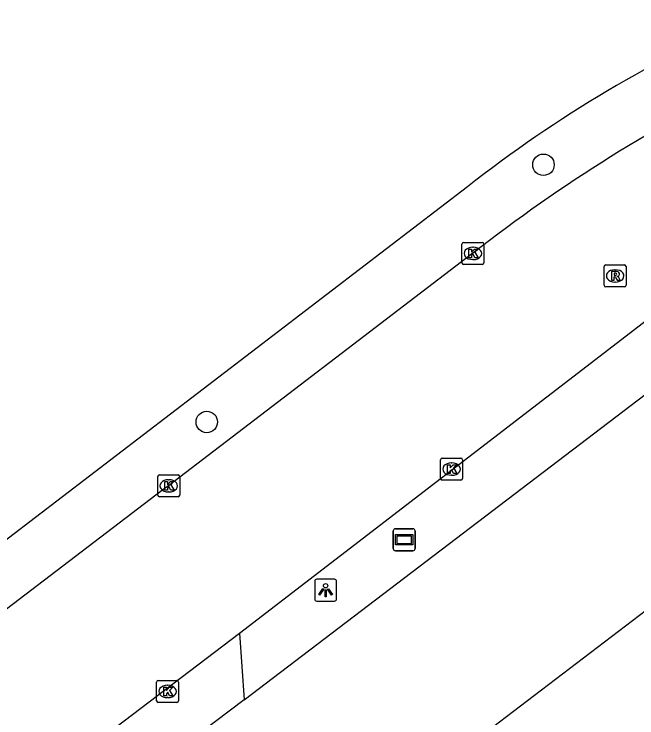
# Model space of a CAD drawing. Extents: x 156141 to 158132, y 385651 to 388399.
# Drawn here: x 156702 to 156730.38, y 386739.61 to 386771.69 of the extents above; entities that cross this region are included whole.
import ezdxf

# ---------------------------------------------------------------- set-up
doc = ezdxf.new("R2010")
doc.units = 0
for name, color, linetype in [('IMGEO_Berm_groen', 7, 'Continuous'), ('IMGEO_Boom', 7, 'Continuous'), ('IMGEO_Hek', 7, 'Continuous'), ('IMGEO_Kolk', 7, 'Continuous'), ('IMGEO_Lichtpunt', 7, 'Continuous'), ('IMGEO_Pand', 7, 'Continuous'), ('IMGEO_Rijbaan_lokaal_gesloten', 7, 'Continuous'), ('IMGEO_Rijbaan_lokaal_open', 7, 'Continuous'), ('IMGEO_Rioolput', 7, 'Continuous'), ('IMGEO_Verklikker', 7, 'Continuous')]:
    doc.layers.add(name, color=color, linetype=linetype)

msp = doc.modelspace()

# ---------------------------------------------------------------- linework, layer by layer
at = {"layer": 'IMGEO_Berm_groen'}
for points in [[(156722.659, 386763.816), (156691.883, 386740.27)], [(156712.486, 386740.439), (156732.098, 386755.362)]]:
    msp.add_lwpolyline(points, dxfattribs=at)
msp.add_arc((156759.378, 386717.047), 59.461, 113.22942, 128.13629, dxfattribs=at)
at = {"layer": 'IMGEO_Boom'}
for centre in [(156726.122, 386764.82), (156710.779, 386753.099)]:
    msp.add_circle(centre, 0.489, dxfattribs=at)
at = {"layer": 'IMGEO_Hek'}
msp.add_lwpolyline([(156722.659, 386763.816), (156691.883, 386740.27)], dxfattribs=at)
msp.add_arc((156759.378, 386717.047), 59.461, 113.22942, 128.13629, dxfattribs=at)
at = {"layer": 'IMGEO_Kolk'}
for p, q in [((156722.406, 386760.355), (156722.406, 386761.207)), ((156722.481, 386761.281), (156723.333, 386761.281)), ((156723.407, 386761.207), (156723.407, 386760.355)), ((156722.894, 386761.061), (156722.919, 386761.061)), ((156722.917, 386760.501), (156722.892, 386760.501)), ((156723.333, 386760.281), (156722.481, 386760.281)), ((156721.509, 386751.452), (156722.361, 386751.452)), ((156721.434, 386750.526), (156721.434, 386751.378)), ((156721.922, 386751.232), (156721.947, 386751.232)), ((156722.435, 386751.378), (156722.435, 386750.526)), ((156708.545, 386749.762), (156708.545, 386750.614)), ((156708.62, 386750.688), (156709.472, 386750.688)), ((156709.546, 386750.614), (156709.546, 386749.762)), ((156721.945, 386750.672), (156721.92, 386750.672)), ((156709.033, 386750.468), (156709.058, 386750.468)), ((156722.361, 386750.452), (156721.509, 386750.452)), ((156709.056, 386749.908), (156709.031, 386749.908)), ((156709.472, 386749.688), (156708.62, 386749.688)), ((156708.495, 386740.392), (156708.495, 386741.244)), ((156708.57, 386741.318), (156709.422, 386741.318)), ((156709.496, 386741.244), (156709.496, 386740.392)), ((156708.983, 386741.098), (156709.008, 386741.098)), ((156709.006, 386740.538), (156708.981, 386740.538)), ((156709.422, 386740.318), (156708.57, 386740.318))]:
    msp.add_line(p, q, dxfattribs=at)
for points in [[(156722.406, 386760.355), (156722.406, 386761.207)], [(156722.481, 386761.281), (156723.333, 386761.281)], [(156723.407, 386761.207), (156723.407, 386760.355)], [(156722.727, 386760.981), (156722.85, 386760.981), (156722.85, 386760.83), (156722.98, 386760.981), (156723.144, 386760.981), (156722.998, 386760.83), (156723.151, 386760.581), (156722.999, 386760.581), (156722.914, 386760.745), (156722.85, 386760.678), (156722.85, 386760.581), (156722.727, 386760.581), (156722.727, 386760.981)], [(156723.333, 386760.281), (156722.481, 386760.281)], [(156721.509, 386751.452), (156722.361, 386751.452)], [(156721.434, 386750.526), (156721.434, 386751.378)], [(156721.755, 386751.152), (156721.878, 386751.152), (156721.878, 386751.001), (156722.008, 386751.152), (156722.172, 386751.152), (156722.026, 386751.001), (156722.179, 386750.752), (156722.027, 386750.752), (156721.942, 386750.916), (156721.878, 386750.849), (156721.878, 386750.752), (156721.755, 386750.752), (156721.755, 386751.152)], [(156722.435, 386751.378), (156722.435, 386750.526)], [(156708.545, 386749.762), (156708.545, 386750.614)], [(156708.62, 386750.688), (156709.472, 386750.688)], [(156709.546, 386750.614), (156709.546, 386749.762)], [(156708.866, 386750.388), (156708.989, 386750.388), (156708.989, 386750.237), (156709.119, 386750.388), (156709.283, 386750.388), (156709.137, 386750.237), (156709.29, 386749.988), (156709.138, 386749.988), (156709.053, 386750.152), (156708.989, 386750.085), (156708.989, 386749.988), (156708.866, 386749.988), (156708.866, 386750.388)], [(156722.361, 386750.452), (156721.509, 386750.452)], [(156709.472, 386749.688), (156708.62, 386749.688)], [(156708.495, 386740.392), (156708.495, 386741.244)], [(156708.57, 386741.318), (156709.422, 386741.318)], [(156709.496, 386741.244), (156709.496, 386740.392)], [(156708.816, 386741.018), (156708.939, 386741.018), (156708.939, 386740.867), (156709.069, 386741.018), (156709.233, 386741.018), (156709.087, 386740.867), (156709.24, 386740.618), (156709.088, 386740.618), (156709.003, 386740.782), (156708.939, 386740.715), (156708.939, 386740.618), (156708.816, 386740.618), (156708.816, 386741.018)], [(156709.422, 386740.318), (156708.57, 386740.318)]]:
    msp.add_lwpolyline(points, dxfattribs=at)
for centre, start, end in [((156722.483, 386761.205), 91.552, 178.448), ((156722.483, 386761.205), 91.552, 178.448), ((156723.331, 386761.205), 1.552, 88.448), ((156723.331, 386761.205), 1.552, 88.448), ((156722.483, 386760.357), 181.552, 268.448), ((156722.483, 386760.357), 181.552, 268.448), ((156723.331, 386760.357), 271.552, 358.448), ((156723.331, 386760.357), 271.552, 358.448), ((156721.511, 386751.376), 91.552, 178.448), ((156721.511, 386751.376), 91.552, 178.448), ((156722.359, 386751.376), 1.552, 88.448), ((156722.359, 386751.376), 1.552, 88.448), ((156708.622, 386750.612), 91.552, 178.448), ((156708.622, 386750.612), 91.552, 178.448), ((156709.47, 386750.612), 1.552, 88.448), ((156709.47, 386750.612), 1.552, 88.448), ((156721.511, 386750.528), 181.552, 268.448), ((156721.511, 386750.528), 181.552, 268.448), ((156722.359, 386750.528), 271.552, 358.448), ((156722.359, 386750.528), 271.552, 358.448), ((156708.622, 386749.764), 181.552, 268.448), ((156708.622, 386749.764), 181.552, 268.448), ((156709.47, 386749.764), 271.552, 358.448), ((156709.47, 386749.764), 271.552, 358.448), ((156708.572, 386741.242), 91.552, 178.448), ((156708.572, 386741.242), 91.552, 178.448), ((156709.42, 386741.242), 1.552, 88.448), ((156709.42, 386741.242), 1.552, 88.448), ((156708.572, 386740.394), 181.552, 268.448), ((156708.572, 386740.394), 181.552, 268.448), ((156709.42, 386740.394), 271.552, 358.448), ((156709.42, 386740.394), 271.552, 358.448)]:
    msp.add_arc(centre, 0.0765, start, end, dxfattribs=at)
for centre, major_axis, ratio, start_param, end_param in [((156722.893, 386760.781), (-0.387, 0.002), 0.722429, 4.712389, 7.853982), ((156722.918, 386760.781), (-0.39, 0.002), 0.717154, 1.570796, 4.712389), ((156721.921, 386750.952), (-0.387, 0.002), 0.722429, 4.712389, 7.853982), ((156721.946, 386750.952), (-0.39, 0.002), 0.717154, 1.570796, 4.712389), ((156709.032, 386750.188), (-0.387, 0.002), 0.722429, 4.712389, 7.853982), ((156709.057, 386750.188), (-0.39, 0.002), 0.717154, 1.570796, 4.712389), ((156708.982, 386740.818), (-0.387, 0.002), 0.722429, 4.712389, 7.853982), ((156709.007, 386740.818), (-0.39, 0.002), 0.717154, 1.570796, 4.712389)]:
    msp.add_ellipse(centre, major_axis=major_axis, ratio=ratio, start_param=start_param, end_param=end_param, dxfattribs=at)
at = {"layer": 'IMGEO_Lichtpunt'}
for p, q in [((156715.697, 386745.838), (156715.697, 386745.031)), ((156715.697, 386745.838), (156715.697, 386745.031)), ((156716.599, 386745.933), (156715.791, 386745.933)), ((156716.599, 386745.933), (156715.791, 386745.933)), ((156716.693, 386745.031), (156716.693, 386745.838)), ((156716.693, 386745.031), (156716.693, 386745.838)), ((156715.791, 386744.937), (156716.599, 386744.937)), ((156715.791, 386744.937), (156716.599, 386744.937))]:
    msp.add_line(p, q, dxfattribs=at)
for points in [[(156716.071, 386745.502), (156716.11, 386745.474), (156715.922, 386745.212), (156715.884, 386745.239), (156716.071, 386745.502)], [(156716.173, 386745.454), (156716.22, 386745.454), (156716.22, 386745.132), (156716.173, 386745.132), (156716.173, 386745.454)], [(156716.283, 386745.474), (156716.321, 386745.501), (156716.508, 386745.239), (156716.469, 386745.211), (156716.283, 386745.474)]]:
    msp.add_lwpolyline(points, dxfattribs=at)
msp.add_circle((156716.196, 386745.636), 0.0994, dxfattribs=at)
for centre, start, end in [((156715.791, 386745.838), 90, 180), ((156715.791, 386745.838), 90, 180), ((156716.599, 386745.838), 0, 90), ((156716.599, 386745.838), 0, 90), ((156715.791, 386745.031), 180, 270), ((156715.791, 386745.031), 180, 270), ((156716.599, 386745.031), 270, 0), ((156716.599, 386745.031), 270, 360)]:
    msp.add_arc(centre, 0.0946, start, end, dxfattribs=at)
at = {"layer": 'IMGEO_Pand'}
msp.add_lwpolyline([(156712.276, 386681.034), (156704.259, 386691.546), (156701.969, 386689.799), (156693.612, 386700.758), (156719.804, 386720.691), (156712.322, 386730.437), (156735.928, 386748.433)], dxfattribs=at)
at = {"layer": 'IMGEO_Rijbaan_lokaal_gesloten'}
for points in [[(156722.907, 386760.785), (156709.029, 386750.188), (156708.782, 386750), (156691.948, 386737.172)], [(156712.266, 386743.479), (156730.873, 386757.788)], [(156697.574, 386732.304), (156712.266, 386743.479)]]:
    msp.add_lwpolyline(points, dxfattribs=at)
msp.add_arc((156768.183, 386702.856), 73.523, 116.06463, 128.01044, dxfattribs=at)
at = {"layer": 'IMGEO_Rijbaan_lokaal_open'}
for points in [[(156712.266, 386743.479), (156712.486, 386740.439)], [(156712.486, 386740.439), (156699.039, 386730.289)]]:
    msp.add_lwpolyline(points, dxfattribs=at)
at = {"layer": 'IMGEO_Rioolput'}
for p, q in [((156728.888, 386759.328), (156728.888, 386760.18)), ((156728.963, 386760.254), (156729.815, 386760.254)), ((156729.889, 386760.18), (156729.889, 386759.328)), ((156729.376, 386760.034), (156729.401, 386760.034)), ((156729.399, 386759.474), (156729.374, 386759.474)), ((156729.815, 386759.254), (156728.963, 386759.254))]:
    msp.add_line(p, q, dxfattribs=at)
for points in [[(156728.888, 386759.328), (156728.888, 386760.18)], [(156728.963, 386760.254), (156729.815, 386760.254)], [(156729.889, 386760.18), (156729.889, 386759.328)], [(156729.477, 386759.952), (156729.225, 386759.954), (156729.225, 386759.554)], [(156729.403, 386759.873), (156729.349, 386759.873), (156729.349, 386759.792)], [(156729.349, 386759.792), (156729.401, 386759.792)], [(156729.225, 386759.554), (156729.349, 386759.554), (156729.349, 386759.716), (156729.36, 386759.716)], [(156729.407, 386759.687), (156729.478, 386759.554), (156729.618, 386759.554), (156729.553, 386759.68)], [(156729.815, 386759.254), (156728.963, 386759.254)]]:
    msp.add_lwpolyline(points, dxfattribs=at)
for centre, radius, start, end in [((156728.965, 386760.178), 0.0765, 91.552, 178.448), ((156728.965, 386760.178), 0.0765, 91.552, 178.448), ((156729.813, 386760.178), 0.0765, 1.552, 88.448), ((156729.813, 386760.178), 0.0765, 1.552, 88.448), ((156729.385, 386759.981), 0.19, 274.7715, 282.9687), ((156729.409, 386759.777), 0.0964, 77.0061, 93.1865), ((156729.423, 386759.834), 0.0378, 276.6634, 79.6772), ((156729.476, 386759.842), 0.109, 350.3612, 89.416), ((156729.474, 386759.842), 0.112, 277.5842, 350.9817), ((156729.359, 386759.663), 0.0533, 26.0293, 88.6989), ((156729.458, 386759.627), 0.108, 29.5134, 73.7905), ((156728.965, 386759.33), 0.0765, 181.552, 268.448), ((156728.965, 386759.33), 0.0765, 181.552, 268.448), ((156729.813, 386759.33), 0.0765, 271.552, 358.448), ((156729.813, 386759.33), 0.0765, 271.552, 358.448)]:
    msp.add_arc(centre, radius, start, end, dxfattribs=at)
for centre, major_axis, ratio, start_param, end_param in [((156729.375, 386759.754), (-0.387, 0.002), 0.722429, 4.712389, 7.853982), ((156729.4, 386759.754), (-0.39, 0.002), 0.717154, 1.570796, 4.712389)]:
    msp.add_ellipse(centre, major_axis=major_axis, ratio=ratio, start_param=start_param, end_param=end_param, dxfattribs=at)
at = {"layer": 'IMGEO_Verklikker'}
for p, q in [((156719.28, 386747.331), (156719.28, 386748.131)), ((156719.28, 386748.131), (156719.28, 386747.331)), ((156719.38, 386748.231), (156720.17, 386748.231)), ((156720.17, 386748.231), (156719.38, 386748.231)), ((156720.27, 386748.131), (156720.27, 386747.331)), ((156720.27, 386747.331), (156720.27, 386748.131)), ((156720.17, 386747.231), (156719.38, 386747.231)), ((156719.38, 386747.231), (156720.17, 386747.231))]:
    msp.add_line(p, q, dxfattribs=at)
for points in [[(156719.381, 386747.963), (156720.169, 386747.963), (156720.169, 386747.499), (156719.381, 386747.499), (156719.381, 386747.963)], [(156719.446, 386747.898), (156719.446, 386747.564), (156720.104, 386747.564), (156720.104, 386747.898), (156719.446, 386747.898)]]:
    msp.add_lwpolyline(points, dxfattribs=at)
for centre, start, end in [((156719.38, 386748.131), 90, 180), ((156719.38, 386748.131), 90, 180), ((156720.17, 386748.131), 0, 90), ((156720.17, 386748.131), 360, 90), ((156719.38, 386747.331), 180, 270), ((156719.38, 386747.331), 180, 270), ((156720.17, 386747.331), 270, 0), ((156720.17, 386747.331), 270, 0)]:
    msp.add_arc(centre, 0.1, start, end, dxfattribs=at)

doc.saveas('drawing.dxf')
